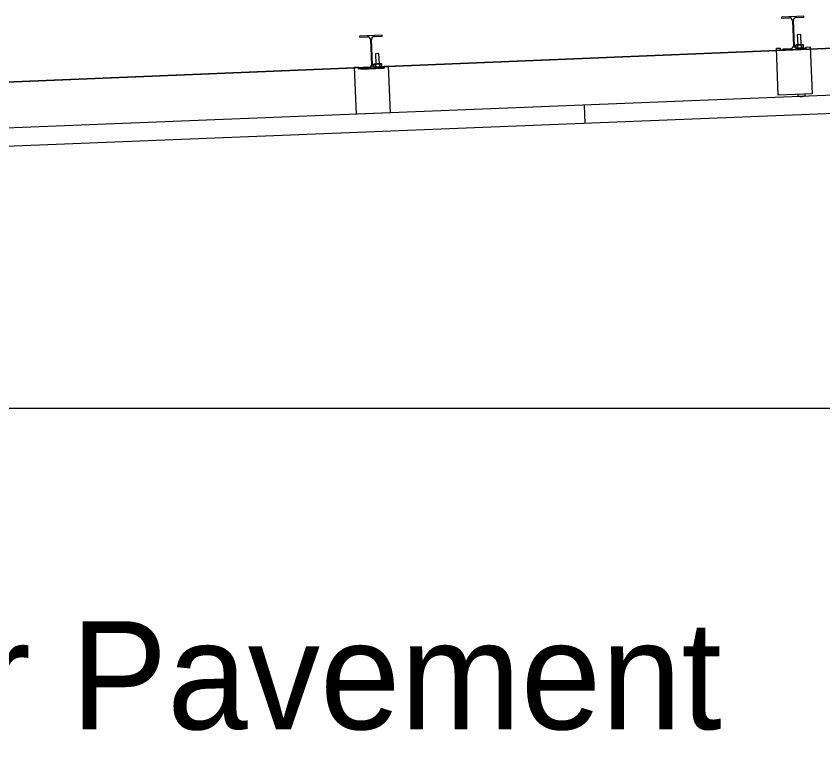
# Model space of a CAD drawing. Extents: x 9538 to 81668, y 7600 to 11751.
# Drawn here: x 29278.3 to 29397.7, y 9647.9 to 9758.3 of the extents above; entities that cross this region are included whole.
import ezdxf

# ---------------------------------------------------------------- set-up
doc = ezdxf.new("R2010")
doc.units = 0
for name, color, linetype in [('DsnShtMinorGrid16', 7, 'Continuous'), ('dsnStdCells', 7, 'Continuous'), ('dsnStdNote', 7, 'Continuous'), ('dsnStdTable', 7, 'Continuous')]:
    doc.layers.add(name, color=color, linetype=linetype)

msp = doc.modelspace()

# ---------------------------------------------------------------- linework, layer by layer
at = {"layer": 'DsnShtMinorGrid16'}
for p, q in [((29496.13, 9757.6), (29020.84, 9738.08)), ((28769.18, 9700.29), (29800.87, 9700.29))]:
    msp.add_line(p, q, dxfattribs=at)
at = {"layer": 'dsnStdCells'}
for p, q in [((29394.91, 9758.35), (29391.58, 9758.21)), ((29394.91, 9758.35), (29391.58, 9758.21)), ((29391.58, 9758.21), (29391.58, 9758.06)), ((29391.58, 9758.21), (29391.58, 9758.06)), ((29391.58, 9758.06), (29392.75, 9758.1)), ((29391.58, 9758.06), (29392.75, 9758.1)), ((29393.19, 9757.71), (29393.34, 9753.96)), ((29393.19, 9757.71), (29393.34, 9753.96)), ((29393.49, 9753.96), (29393.34, 9757.71)), ((29393.49, 9753.96), (29393.34, 9757.71)), ((29393.74, 9758.14), (29394.91, 9758.19)), ((29393.74, 9758.14), (29394.91, 9758.19)), ((29394.91, 9758.19), (29394.91, 9758.35)), ((29394.91, 9758.19), (29394.91, 9758.35)), ((29332.47, 9755.53), (29329.14, 9755.39)), ((29332.47, 9755.53), (29329.14, 9755.39)), ((29329.14, 9755.39), (29329.15, 9755.24)), ((29329.14, 9755.39), (29329.15, 9755.24)), ((29329.15, 9755.24), (29330.32, 9755.28)), ((29329.15, 9755.24), (29330.32, 9755.28)), ((29331.31, 9755.32), (29332.48, 9755.37)), ((29331.31, 9755.32), (29332.48, 9755.37)), ((29332.48, 9755.37), (29332.47, 9755.53)), ((29332.48, 9755.37), (29332.47, 9755.53)), ((29394.44, 9755.62), (29393.92, 9755.6)), ((29394.44, 9755.62), (29393.92, 9755.6)), ((29393.92, 9755.6), (29393.98, 9754.09)), ((29393.92, 9755.6), (29393.98, 9754.09)), ((29394.5, 9754.11), (29394.44, 9755.62)), ((29394.5, 9754.11), (29394.44, 9755.62)), ((29330.75, 9754.88), (29330.9, 9751.14)), ((29330.75, 9754.88), (29330.9, 9751.14)), ((29331.06, 9751.14), (29330.91, 9754.89)), ((29331.06, 9751.14), (29330.91, 9754.89)), ((29393.73, 9754.08), (29393.65, 9754.02)), ((29393.73, 9754.08), (29393.65, 9754.02)), ((29393.65, 9754.02), (29393.66, 9753.65)), ((29393.66, 9753.65), (29393.65, 9754.02)), ((29394.69, 9754.12), (29393.73, 9754.08)), ((29393.73, 9754.08), (29394.69, 9754.12)), ((29393.95, 9754.03), (29393.96, 9753.62)), ((29393.96, 9753.62), (29393.95, 9754.03)), ((29393.96, 9753.62), (29393.95, 9754.03)), ((29393.98, 9754.09), (29394.5, 9754.11)), ((29394.56, 9753.64), (29394.55, 9754.06)), ((29394.55, 9754.06), (29394.56, 9753.64)), ((29394.56, 9753.64), (29394.55, 9754.06)), ((29394.76, 9754.12), (29394.69, 9754.12)), ((29394.69, 9754.12), (29394.76, 9754.12)), ((29394.85, 9754.07), (29394.76, 9754.12)), ((29394.85, 9754.07), (29394.76, 9754.12)), ((29394.86, 9753.65), (29394.85, 9754.07)), ((29394.86, 9753.65), (29394.85, 9754.07)), ((29332.01, 9752.8), (29331.49, 9752.78)), ((29332.01, 9752.8), (29331.49, 9752.78)), ((29331.49, 9752.78), (29331.55, 9751.27)), ((29331.49, 9752.78), (29331.55, 9751.27)), ((29332.07, 9751.29), (29332.01, 9752.8)), ((29332.07, 9751.29), (29332.01, 9752.8)), ((29390.82, 9753.6), (29391.45, 9753.62)), ((29391.1, 9746.63), (29390.82, 9753.6)), ((29391.46, 9753.31), (29391.45, 9753.62)), ((29395.21, 9753.46), (29391.46, 9753.31)), ((29392.94, 9753.53), (29391.77, 9753.48)), ((29392.94, 9753.53), (29391.77, 9753.48)), ((29391.77, 9753.48), (29391.77, 9753.32)), ((29391.77, 9753.48), (29391.77, 9753.32)), ((29391.77, 9753.32), (29395.1, 9753.46)), ((29391.77, 9753.32), (29395.1, 9753.46)), ((29395.1, 9753.61), (29393.93, 9753.56)), ((29395.1, 9753.61), (29393.93, 9753.56)), ((29394.78, 9753.6), (29394.86, 9753.65)), ((29394.78, 9753.6), (29394.86, 9753.65)), ((29395.1, 9753.46), (29395.1, 9753.61)), ((29395.1, 9753.46), (29395.1, 9753.61)), ((29395.2, 9753.77), (29395.82, 9753.8)), ((29395.2, 9753.77), (29395.21, 9753.46)), ((29395.82, 9753.8), (29396.1, 9746.83)), ((29328.39, 9750.78), (29329.01, 9750.8)), ((29328.66, 9743.82), (29328.39, 9750.78)), ((29329.02, 9750.49), (29329.01, 9750.8)), ((29332.77, 9750.64), (29329.02, 9750.49)), ((29330.5, 9750.7), (29329.33, 9750.66)), ((29330.5, 9750.7), (29329.33, 9750.66)), ((29329.33, 9750.66), (29329.34, 9750.5)), ((29329.33, 9750.66), (29329.34, 9750.5)), ((29329.34, 9750.5), (29332.67, 9750.64)), ((29329.34, 9750.5), (29332.67, 9750.64)), ((29331.29, 9751.26), (29331.21, 9751.2)), ((29331.29, 9751.26), (29331.21, 9751.2)), ((29331.21, 9751.2), (29331.22, 9750.83)), ((29331.22, 9750.83), (29331.21, 9751.2)), ((29332.25, 9751.3), (29331.29, 9751.26)), ((29331.29, 9751.26), (29332.25, 9751.3)), ((29332.66, 9750.79), (29331.49, 9750.74)), ((29332.66, 9750.79), (29331.49, 9750.74)), ((29331.51, 9751.21), (29331.52, 9750.8)), ((29331.52, 9750.8), (29331.51, 9751.21)), ((29331.52, 9750.8), (29331.51, 9751.21)), ((29331.55, 9751.27), (29332.07, 9751.29)), ((29332.13, 9750.82), (29332.11, 9751.24)), ((29332.11, 9751.24), (29332.13, 9750.82)), ((29332.13, 9750.82), (29332.11, 9751.24)), ((29332.32, 9751.3), (29332.25, 9751.3)), ((29332.25, 9751.3), (29332.32, 9751.3)), ((29332.41, 9751.25), (29332.32, 9751.3)), ((29332.41, 9751.25), (29332.32, 9751.3)), ((29332.35, 9750.78), (29332.43, 9750.83)), ((29332.35, 9750.78), (29332.43, 9750.83)), ((29332.43, 9750.83), (29332.41, 9751.25)), ((29332.43, 9750.83), (29332.41, 9751.25)), ((29332.67, 9750.64), (29332.66, 9750.79)), ((29332.67, 9750.64), (29332.66, 9750.79)), ((29332.76, 9750.95), (29333.38, 9750.98)), ((29332.76, 9750.95), (29332.77, 9750.64)), ((29333.38, 9750.98), (29333.66, 9744.02)), ((29396.1, 9746.83), (29391.1, 9746.63)), ((29395.08, 9746.65), (29395.08, 9746.77)), ((29394, 9746.72), (29394, 9746.6))]:
    msp.add_line(p, q, dxfattribs=at)
for points in [[(29393.66, 9753.65), (29393.66, 9753.65)], [(29393.93, 9753.56), (29394.78, 9753.6), (29394.78, 9753.6)], [(29331.22, 9750.83), (29331.22, 9750.83)], [(29331.49, 9750.74), (29332.35, 9750.78), (29332.35, 9750.78)], [(29394.01, 9746.58), (29394.07, 9746.55), (29394.14, 9746.52), (29394.2, 9746.5), (29394.27, 9746.48), (29394.34, 9746.46), (29394.41, 9746.45), (29394.48, 9746.45), (29394.55, 9746.45), (29394.62, 9746.45), (29394.69, 9746.46), (29394.76, 9746.48), (29394.83, 9746.5), (29394.89, 9746.52), (29394.95, 9746.55), (29395.02, 9746.59), (29395.07, 9746.63)]]:
    msp.add_lwpolyline(points, dxfattribs=at)
for centre, radius, start, end in [((29392.77, 9757.69), 0.417, 2.2841, 92.2932), ((29392.77, 9757.69), 0.417, 2.2841, 92.2932), ((29393.76, 9757.73), 0.417, 92.2981, 182.2871), ((29393.76, 9757.73), 0.417, 92.2981, 182.2871), ((29330.33, 9754.87), 0.417, 2.2841, 92.2932), ((29330.33, 9754.87), 0.417, 2.2841, 92.2932), ((29331.32, 9754.91), 0.417, 92.2981, 182.2871), ((29331.32, 9754.91), 0.417, 92.2981, 182.2871), ((29392.92, 9753.94), 0.417, 272.2981, 2.2871), ((29392.92, 9753.94), 0.417, 272.2981, 2.2871), ((29393.91, 9753.98), 0.417, 182.2841, 272.2932), ((29393.91, 9753.98), 0.417, 182.2841, 272.2932), ((29393.91, 9753.98), 0.417, 233.1773, 272.2932), ((29330.48, 9751.12), 0.417, 272.2981, 2.2871), ((29330.48, 9751.12), 0.417, 272.2981, 2.2871), ((29331.47, 9751.16), 0.417, 182.2841, 272.2932), ((29331.47, 9751.16), 0.417, 182.2841, 272.2932), ((29331.47, 9751.16), 0.417, 233.1773, 272.2932), ((29394.02, 9746.72), 0.0239, 92.3556, 182.1481), ((29395.06, 9746.77), 0.0238, 2.1761, 92.3321), ((29394.03, 9746.6), 0.024, 182.5831, 238.6104), ((29395.06, 9746.65), 0.0238, 305.8121, 2.437)]:
    msp.add_arc(centre, radius, start, end, dxfattribs=at)
for points in [[(29393.95, 9754.03), (29393.92, 9754.05), (29393.87, 9754.07), (29393.78, 9754.08), (29393.71, 9754.06), (29393.67, 9754.04), (29393.65, 9754.02)], [(29393.65, 9754.02), (29393.67, 9754.04), (29393.71, 9754.06), (29393.78, 9754.08), (29393.87, 9754.07), (29393.92, 9754.05), (29393.95, 9754.03)], [(29393.95, 9754.03), (29393.92, 9754.05), (29393.87, 9754.07), (29393.78, 9754.08), (29393.71, 9754.06), (29393.67, 9754.04), (29393.65, 9754.02)], [(29394.55, 9754.06), (29394.49, 9754.07), (29394.39, 9754.1), (29394.23, 9754.1), (29394.08, 9754.08), (29393.99, 9754.05), (29393.95, 9754.03)], [(29393.95, 9754.03), (29393.99, 9754.05), (29394.08, 9754.08), (29394.23, 9754.1), (29394.39, 9754.1), (29394.49, 9754.07), (29394.55, 9754.06)], [(29394.55, 9754.06), (29394.49, 9754.07), (29394.39, 9754.1), (29394.23, 9754.1), (29394.08, 9754.08), (29393.99, 9754.05), (29393.95, 9754.03)], [(29394.85, 9754.07), (29394.83, 9754.08), (29394.79, 9754.1), (29394.73, 9754.12), (29394.66, 9754.12), (29394.59, 9754.09), (29394.56, 9754.07), (29394.55, 9754.06)], [(29394.55, 9754.06), (29394.56, 9754.07), (29394.59, 9754.09), (29394.66, 9754.12), (29394.73, 9754.12), (29394.79, 9754.1), (29394.83, 9754.08), (29394.85, 9754.07)], [(29394.85, 9754.07), (29394.83, 9754.08), (29394.79, 9754.1), (29394.73, 9754.12), (29394.66, 9754.12), (29394.59, 9754.09), (29394.56, 9754.07), (29394.55, 9754.06)], [(29393.86, 9753.57), (29393.87, 9753.58), (29393.91, 9753.58), (29393.94, 9753.6), (29393.96, 9753.62)], [(29393.96, 9753.62), (29394.02, 9753.61), (29394.12, 9753.58), (29394.28, 9753.58), (29394.43, 9753.6), (29394.52, 9753.63), (29394.56, 9753.64)], [(29394.56, 9753.64), (29394.52, 9753.63), (29394.43, 9753.6), (29394.28, 9753.58), (29394.12, 9753.58), (29394.02, 9753.61), (29393.96, 9753.62)], [(29393.96, 9753.62), (29394.02, 9753.61), (29394.12, 9753.58), (29394.28, 9753.58), (29394.43, 9753.6), (29394.52, 9753.63), (29394.56, 9753.64)], [(29394.56, 9753.64), (29394.58, 9753.64), (29394.61, 9753.62), (29394.68, 9753.59), (29394.75, 9753.6), (29394.81, 9753.62), (29394.85, 9753.64), (29394.86, 9753.65)], [(29394.86, 9753.65), (29394.85, 9753.64), (29394.81, 9753.62), (29394.75, 9753.6), (29394.68, 9753.59), (29394.61, 9753.62), (29394.58, 9753.64), (29394.56, 9753.64)], [(29394.56, 9753.64), (29394.58, 9753.64), (29394.61, 9753.62), (29394.68, 9753.59), (29394.75, 9753.6), (29394.81, 9753.62), (29394.85, 9753.64), (29394.86, 9753.65)], [(29331.51, 9751.21), (29331.48, 9751.23), (29331.43, 9751.25), (29331.35, 9751.26), (29331.27, 9751.24), (29331.23, 9751.22), (29331.21, 9751.2)], [(29331.21, 9751.2), (29331.23, 9751.22), (29331.27, 9751.24), (29331.35, 9751.26), (29331.43, 9751.25), (29331.48, 9751.23), (29331.51, 9751.21)], [(29331.51, 9751.21), (29331.48, 9751.23), (29331.43, 9751.25), (29331.35, 9751.26), (29331.27, 9751.24), (29331.23, 9751.22), (29331.21, 9751.2)], [(29331.43, 9750.75), (29331.44, 9750.75), (29331.47, 9750.76), (29331.5, 9750.78), (29331.52, 9750.8)], [(29332.11, 9751.24), (29332.06, 9751.25), (29331.95, 9751.28), (29331.79, 9751.28), (29331.64, 9751.26), (29331.55, 9751.23), (29331.51, 9751.21)], [(29331.51, 9751.21), (29331.55, 9751.23), (29331.64, 9751.26), (29331.79, 9751.28), (29331.95, 9751.28), (29332.06, 9751.25), (29332.11, 9751.24)], [(29332.11, 9751.24), (29332.06, 9751.25), (29331.95, 9751.28), (29331.79, 9751.28), (29331.64, 9751.26), (29331.55, 9751.23), (29331.51, 9751.21)], [(29331.52, 9750.8), (29331.58, 9750.79), (29331.69, 9750.76), (29331.84, 9750.76), (29331.99, 9750.78), (29332.08, 9750.81), (29332.13, 9750.82)], [(29332.13, 9750.82), (29332.08, 9750.81), (29331.99, 9750.78), (29331.84, 9750.76), (29331.69, 9750.76), (29331.58, 9750.79), (29331.52, 9750.8)], [(29331.52, 9750.8), (29331.58, 9750.79), (29331.69, 9750.76), (29331.84, 9750.76), (29331.99, 9750.78), (29332.08, 9750.81), (29332.13, 9750.82)], [(29332.41, 9751.25), (29332.39, 9751.26), (29332.36, 9751.28), (29332.29, 9751.3), (29332.22, 9751.3), (29332.16, 9751.27), (29332.12, 9751.25), (29332.11, 9751.24)], [(29332.11, 9751.24), (29332.12, 9751.25), (29332.16, 9751.27), (29332.22, 9751.3), (29332.29, 9751.3), (29332.36, 9751.28), (29332.39, 9751.26), (29332.41, 9751.25)], [(29332.41, 9751.25), (29332.39, 9751.26), (29332.36, 9751.28), (29332.29, 9751.3), (29332.22, 9751.3), (29332.16, 9751.27), (29332.12, 9751.25), (29332.11, 9751.24)], [(29332.13, 9750.82), (29332.14, 9750.82), (29332.17, 9750.8), (29332.24, 9750.77), (29332.31, 9750.78), (29332.38, 9750.8), (29332.41, 9750.82), (29332.43, 9750.83)], [(29332.43, 9750.83), (29332.41, 9750.82), (29332.38, 9750.8), (29332.31, 9750.78), (29332.24, 9750.77), (29332.17, 9750.8), (29332.14, 9750.82), (29332.13, 9750.82)], [(29332.13, 9750.82), (29332.14, 9750.82), (29332.17, 9750.8), (29332.24, 9750.77), (29332.31, 9750.78), (29332.38, 9750.8), (29332.41, 9750.82), (29332.43, 9750.83)]]:
    msp.add_open_spline(points, degree=3, dxfattribs=at)
at = {"layer": 'dsnStdTable'}
for p, q in [((29020.73, 9738.08), (29496.13, 9757.6)), ((29394.91, 9758.35), (29391.58, 9758.21)), ((29391.58, 9758.21), (29391.58, 9758.06)), ((29391.58, 9758.06), (29392.75, 9758.1)), ((29393.19, 9757.71), (29393.34, 9753.96)), ((29393.49, 9753.96), (29393.34, 9757.71)), ((29393.74, 9758.14), (29394.91, 9758.19)), ((29394.91, 9758.19), (29394.91, 9758.35)), ((29332.47, 9755.53), (29329.14, 9755.39)), ((29329.14, 9755.39), (29329.15, 9755.24)), ((29329.15, 9755.24), (29330.32, 9755.28)), ((29331.31, 9755.32), (29332.48, 9755.37)), ((29332.48, 9755.37), (29332.47, 9755.53)), ((29394.44, 9755.62), (29393.92, 9755.6)), ((29393.92, 9755.6), (29393.98, 9754.09)), ((29394.5, 9754.11), (29394.44, 9755.62)), ((29330.75, 9754.88), (29330.9, 9751.14)), ((29331.06, 9751.14), (29330.91, 9754.89)), ((29393.73, 9754.08), (29393.65, 9754.02)), ((29393.66, 9753.65), (29393.65, 9754.02)), ((29393.73, 9754.08), (29394.69, 9754.12)), ((29393.96, 9753.62), (29393.95, 9754.03)), ((29394.56, 9753.64), (29394.55, 9754.06)), ((29394.69, 9754.12), (29394.76, 9754.12)), ((29394.85, 9754.07), (29394.76, 9754.12)), ((29394.86, 9753.65), (29394.85, 9754.07)), ((29332.01, 9752.8), (29331.49, 9752.78)), ((29331.49, 9752.78), (29331.55, 9751.27)), ((29332.07, 9751.29), (29332.01, 9752.8)), ((29390.82, 9753.6), (29391.45, 9753.62)), ((29391.1, 9746.63), (29390.82, 9753.6)), ((29391.46, 9753.31), (29391.45, 9753.62)), ((29395.21, 9753.46), (29391.46, 9753.31)), ((29392.94, 9753.53), (29391.77, 9753.48)), ((29391.77, 9753.48), (29391.77, 9753.32)), ((29391.77, 9753.32), (29395.1, 9753.46)), ((29395.1, 9753.61), (29393.93, 9753.56)), ((29394.78, 9753.6), (29394.86, 9753.65)), ((29395.1, 9753.46), (29395.1, 9753.61)), ((29395.2, 9753.77), (29395.82, 9753.8)), ((29395.2, 9753.77), (29395.21, 9753.46)), ((29395.82, 9753.8), (29396.1, 9746.83)), ((29328.39, 9750.78), (29329.01, 9750.8)), ((29328.66, 9743.82), (29328.39, 9750.78)), ((29329.02, 9750.49), (29329.01, 9750.8)), ((29332.77, 9750.64), (29329.02, 9750.49)), ((29330.5, 9750.7), (29329.33, 9750.66)), ((29329.33, 9750.66), (29329.34, 9750.5)), ((29329.34, 9750.5), (29332.67, 9750.64)), ((29331.29, 9751.26), (29331.21, 9751.2)), ((29331.22, 9750.83), (29331.21, 9751.2)), ((29331.29, 9751.26), (29332.25, 9751.3)), ((29332.66, 9750.79), (29331.49, 9750.74)), ((29331.52, 9750.8), (29331.51, 9751.21)), ((29332.13, 9750.82), (29332.11, 9751.24)), ((29332.25, 9751.3), (29332.32, 9751.3)), ((29332.41, 9751.25), (29332.32, 9751.3)), ((29332.35, 9750.78), (29332.43, 9750.83)), ((29332.43, 9750.83), (29332.41, 9751.25)), ((29332.67, 9750.64), (29332.66, 9750.79)), ((29332.76, 9750.95), (29333.38, 9750.98)), ((29332.76, 9750.95), (29332.77, 9750.64)), ((29333.38, 9750.98), (29333.66, 9744.02)), ((29396.1, 9746.83), (29391.1, 9746.63)), ((29395.08, 9746.65), (29395.08, 9746.77)), ((29399.33, 9746.65), (28987.77, 9730.18)), ((29394, 9746.72), (29394, 9746.6)), ((29362.39, 9745.17), (29362.49, 9742.46)), ((29399.44, 9743.94), (28987.77, 9727.47)), ((29333.66, 9744.02), (29328.66, 9743.82)), ((28364.02, 9700.29), (29977.73, 9700.29))]:
    msp.add_line(p, q, dxfattribs=at)
msp.add_lwpolyline([(29394.01, 9746.58), (29394.07, 9746.55), (29394.14, 9746.52), (29394.2, 9746.5), (29394.27, 9746.48), (29394.34, 9746.46), (29394.41, 9746.45), (29394.48, 9746.45), (29394.55, 9746.45), (29394.62, 9746.45), (29394.69, 9746.46), (29394.76, 9746.48), (29394.83, 9746.5), (29394.89, 9746.52), (29394.95, 9746.55), (29395.02, 9746.59), (29395.07, 9746.63)], dxfattribs=at)
for centre, radius, start, end in [((29392.77, 9757.69), 0.417, 2.2841, 92.2932), ((29393.76, 9757.73), 0.417, 92.2981, 182.2871), ((29330.33, 9754.87), 0.417, 2.2841, 92.2932), ((29331.32, 9754.91), 0.417, 92.2981, 182.2871), ((29392.92, 9753.94), 0.417, 272.2981, 2.2871), ((29393.91, 9753.98), 0.417, 182.2841, 272.2932), ((29330.48, 9751.12), 0.417, 272.2981, 2.2871), ((29331.47, 9751.16), 0.417, 182.2841, 272.2932), ((29394.02, 9746.72), 0.0239, 92.3556, 182.1481), ((29395.06, 9746.77), 0.0238, 2.1761, 92.3321), ((29394.03, 9746.6), 0.024, 182.5831, 238.6104), ((29395.06, 9746.65), 0.0238, 305.8121, 2.437)]:
    msp.add_arc(centre, radius, start, end, dxfattribs=at)
for points in [[(29393.95, 9754.03), (29393.92, 9754.05), (29393.87, 9754.07), (29393.78, 9754.08), (29393.71, 9754.06), (29393.67, 9754.04), (29393.65, 9754.02)], [(29394.55, 9754.06), (29394.49, 9754.07), (29394.39, 9754.1), (29394.23, 9754.1), (29394.08, 9754.08), (29393.99, 9754.05), (29393.95, 9754.03)], [(29394.85, 9754.07), (29394.83, 9754.08), (29394.79, 9754.1), (29394.73, 9754.12), (29394.66, 9754.12), (29394.59, 9754.09), (29394.56, 9754.07), (29394.55, 9754.06)], [(29393.86, 9753.57), (29393.87, 9753.58), (29393.91, 9753.58), (29393.94, 9753.6), (29393.96, 9753.62)], [(29393.96, 9753.62), (29394.02, 9753.61), (29394.12, 9753.58), (29394.28, 9753.58), (29394.43, 9753.6), (29394.52, 9753.63), (29394.56, 9753.64)], [(29394.56, 9753.64), (29394.58, 9753.64), (29394.61, 9753.62), (29394.68, 9753.59), (29394.75, 9753.6), (29394.81, 9753.62), (29394.85, 9753.64), (29394.86, 9753.65)], [(29331.51, 9751.21), (29331.48, 9751.23), (29331.43, 9751.25), (29331.35, 9751.26), (29331.27, 9751.24), (29331.23, 9751.22), (29331.21, 9751.2)], [(29331.43, 9750.75), (29331.44, 9750.75), (29331.47, 9750.76), (29331.5, 9750.78), (29331.52, 9750.8)], [(29332.11, 9751.24), (29332.06, 9751.25), (29331.95, 9751.28), (29331.79, 9751.28), (29331.64, 9751.26), (29331.55, 9751.23), (29331.51, 9751.21)], [(29331.52, 9750.8), (29331.58, 9750.79), (29331.69, 9750.76), (29331.84, 9750.76), (29331.99, 9750.78), (29332.08, 9750.81), (29332.13, 9750.82)], [(29332.41, 9751.25), (29332.39, 9751.26), (29332.36, 9751.28), (29332.29, 9751.3), (29332.22, 9751.3), (29332.16, 9751.27), (29332.12, 9751.25), (29332.11, 9751.24)], [(29332.13, 9750.82), (29332.14, 9750.82), (29332.17, 9750.8), (29332.24, 9750.77), (29332.31, 9750.78), (29332.38, 9750.8), (29332.41, 9750.82), (29332.43, 9750.83)]]:
    msp.add_open_spline(points, degree=3, dxfattribs=at)

# ---------------------------------------------------------------- texts
at = {"layer": 'dsnStdNote'}
msp.add_text('Edge of Shoulder Pavement', height=16, dxfattribs=at).set_placement((29115.12, 9652.77))

doc.saveas('drawing.dxf')
